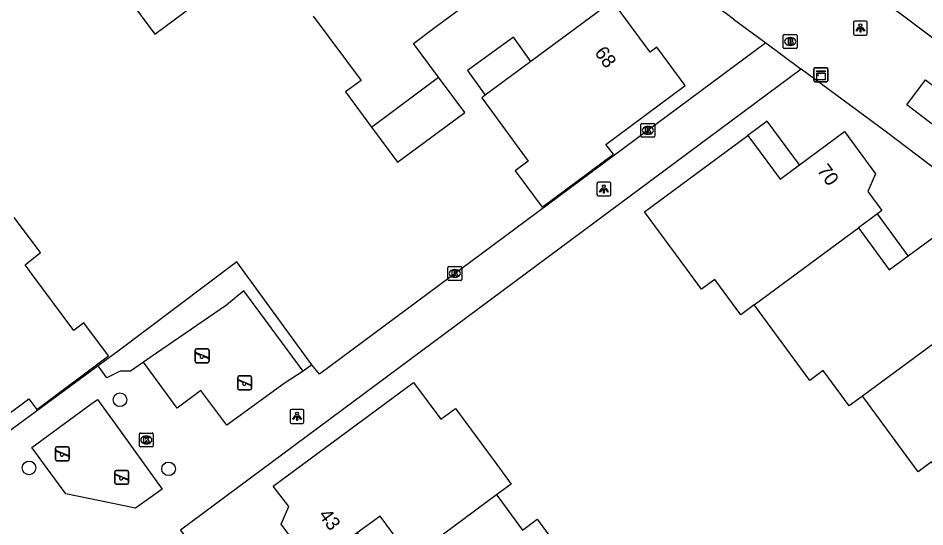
# Model space of a CAD drawing. Extents: x 163427 to 164190, y 380331 to 381641.
# Drawn here: x 163782.5 to 163847.7, y 381384.4 to 381420.9 of the extents above; entities that cross this region are included whole.
import ezdxf

# ---------------------------------------------------------------- set-up
doc = ezdxf.new("R2010")
doc.units = 0
for name, color, linetype in [('IMGEO_Boom', 7, 'Continuous'), ('IMGEO_Brandkraan', 7, 'Continuous'), ('IMGEO_Groenvoorziening', 7, 'Continuous'), ('IMGEO_Kast', 7, 'Continuous'), ('IMGEO_Kolk', 7, 'Continuous'), ('IMGEO_Lichtpunt', 7, 'Continuous'), ('IMGEO_Pand', 7, 'Continuous'), ('IMGEO_Pand_nummerreeks', 7, 'Continuous'), ('IMGEO_Pand_overbouw', 7, 'Continuous'), ('IMGEO_Rijbaan_lokaal_gesloten', 7, 'Continuous'), ('IMGEO_Speelvoorziening', 7, 'Continuous'), ('IMGEO_Voetpad_open', 7, 'Continuous')]:
    doc.layers.add(name, color=color, linetype=linetype)

msp = doc.modelspace()

# ---------------------------------------------------------------- linework, layer by layer
at = {"layer": 'IMGEO_Boom'}
for centre in [(163789.819, 381393.53), (163783.285, 381388.635), (163793.314, 381388.571)]:
    msp.add_circle(centre, 0.489, dxfattribs=at)
at = {"layer": 'IMGEO_Brandkraan'}
for p, q in [((163837.493, 381418.832), (163837.493, 381419.684)), ((163837.568, 381419.758), (163838.42, 381419.758)), ((163838.494, 381419.684), (163838.494, 381418.832)), ((163837.981, 381419.538), (163838.006, 381419.538)), ((163838.42, 381418.758), (163837.568, 381418.758)), ((163838.004, 381418.978), (163837.979, 381418.978))]:
    msp.add_line(p, q, dxfattribs=at)
for points in [[(163837.493, 381418.832), (163837.493, 381419.684)], [(163837.568, 381419.758), (163838.42, 381419.758)], [(163838.494, 381419.684), (163838.494, 381418.832)], [(163837.841, 381419.458), (163837.841, 381419.058), (163838.054, 381419.058)], [(163838.072, 381419.458), (163837.841, 381419.458)], [(163838.02, 381419.377), (163837.966, 381419.377), (163837.966, 381419.301)], [(163837.966, 381419.301), (163838.019, 381419.301)], [(163838.028, 381419.225), (163837.966, 381419.225), (163837.966, 381419.144)], [(163837.966, 381419.144), (163838.028, 381419.144)], [(163838.42, 381418.758), (163837.568, 381418.758)]]:
    msp.add_lwpolyline(points, dxfattribs=at)
for centre, radius, start, end in [((163837.57, 381419.682), 0.0765, 91.55205, 178.44795), ((163837.57, 381419.682), 0.0765, 91.55205, 178.44795), ((163838.418, 381419.682), 0.0765, 1.55205, 88.44795), ((163838.418, 381419.682), 0.0765, 1.55205, 88.44795), ((163838.021, 381419.339), 0.0379, 267.82845, 90.93552), ((163838.029, 381419.184), 0.0404, 269.87594, 90.50774), ((163838.06, 381419.309), 0.251, 268.66757, 293.53466), ((163838.076, 381419.313), 0.145, 59.4692, 91.53667), ((163838.101, 381419.36), 0.0922, 285.51372, 58.15012), ((163838.106, 381419.168), 0.105, 301.31148, 78.98903), ((163837.57, 381418.834), 0.0765, 181.55205, 268.44795), ((163837.57, 381418.834), 0.0765, 181.55205, 268.44795), ((163838.418, 381418.834), 0.0765, 271.55205, 358.44795), ((163838.418, 381418.834), 0.0765, 271.55205, 358.44795)]:
    msp.add_arc(centre, radius, start, end, dxfattribs=at)
for centre, major_axis, ratio, start_param, end_param in [((163837.98, 381419.258), (-0.387, 0.002), 0.722429, 4.712389, 7.853982), ((163838.005, 381419.258), (-0.39, 0.002), 0.717154, 1.570796, 4.712389)]:
    msp.add_ellipse(centre, major_axis=major_axis, ratio=ratio, start_param=start_param, end_param=end_param, dxfattribs=at)
at = {"layer": 'IMGEO_Groenvoorziening'}
for points in [[(163803.621, 381396.043), (163798.219, 381403.447), (163789.689, 381397.016), (163788.257, 381395.968)], [(163802.986, 381395.578), (163798.716, 381401.355), (163797.476, 381400.328), (163791.993, 381396.555), (163791.516, 381396.226)]]:
    msp.add_lwpolyline(points, dxfattribs=at)
at = {"layer": 'IMGEO_Kast'}
for p, q in [((163839.7, 381416.45), (163839.7, 381417.291)), ((163839.7, 381417.291), (163839.7, 381416.45)), ((163839.775, 381417.375), (163840.616, 381417.375)), ((163840.616, 381417.375), (163839.775, 381417.375)), ((163840.7, 381417.3), (163840.7, 381416.459)), ((163840.7, 381416.459), (163840.7, 381417.3)), ((163840.625, 381416.375), (163839.784, 381416.375)), ((163839.784, 381416.375), (163840.625, 381416.375))]:
    msp.add_line(p, q, dxfattribs=at)
for points in [[(163839.895, 381417.165), (163840.495, 381417.165), (163840.495, 381417.08), (163839.895, 381417.08), (163839.895, 381417.165)], [(163839.895, 381416.99), (163840.495, 381416.99), (163840.495, 381416.501), (163839.895, 381416.501), (163839.895, 381416.99)]]:
    msp.add_lwpolyline(points, dxfattribs=at)
msp.add_circle((163839.979, 381416.839), 0.0377, dxfattribs=at)
for centre, start, end in [((163839.778, 381417.297), 92.4484, 184.28452), ((163839.778, 381417.297), 92.4484, 184.28452), ((163840.622, 381417.297), 2.4484, 94.28452), ((163840.622, 381417.297), 2.4484, 94.28452), ((163839.778, 381416.453), 182.4484, 274.28452), ((163839.778, 381416.453), 182.4484, 274.28452), ((163840.622, 381416.453), 272.4484, 4.28452), ((163840.622, 381416.453), 272.4484, 4.28452)]:
    msp.add_arc(centre, 0.0779, start, end, dxfattribs=at)
at = {"layer": 'IMGEO_Kolk'}
for p, q in [((163827.264, 381412.455), (163827.264, 381413.307)), ((163827.339, 381413.381), (163828.191, 381413.381)), ((163827.752, 381413.161), (163827.777, 381413.161)), ((163828.265, 381413.307), (163828.265, 381412.455)), ((163827.775, 381412.601), (163827.75, 381412.601)), ((163828.191, 381412.381), (163827.339, 381412.381)), ((163813.386, 381402.177), (163813.386, 381403.029)), ((163813.461, 381403.103), (163814.313, 381403.103)), ((163813.874, 381402.883), (163813.899, 381402.883)), ((163814.387, 381403.029), (163814.387, 381402.177)), ((163814.313, 381402.103), (163813.461, 381402.103)), ((163813.897, 381402.323), (163813.872, 381402.323)), ((163791.215, 381390.217), (163791.215, 381391.069)), ((163791.29, 381391.143), (163792.142, 381391.143)), ((163792.216, 381391.069), (163792.216, 381390.217)), ((163791.726, 381390.363), (163791.701, 381390.363)), ((163791.703, 381390.923), (163791.728, 381390.923)), ((163792.142, 381390.143), (163791.29, 381390.143))]:
    msp.add_line(p, q, dxfattribs=at)
for points in [[(163827.264, 381412.455), (163827.264, 381413.307)], [(163827.339, 381413.381), (163828.191, 381413.381)], [(163828.265, 381413.307), (163828.265, 381412.455)], [(163827.585, 381413.081), (163827.708, 381413.081), (163827.708, 381412.93), (163827.838, 381413.081), (163828.002, 381413.081), (163827.856, 381412.93), (163828.009, 381412.681), (163827.857, 381412.681), (163827.772, 381412.845), (163827.708, 381412.778), (163827.708, 381412.681), (163827.585, 381412.681), (163827.585, 381413.081)], [(163828.191, 381412.381), (163827.339, 381412.381)], [(163813.386, 381402.177), (163813.386, 381403.029)], [(163813.461, 381403.103), (163814.313, 381403.103)], [(163813.707, 381402.803), (163813.83, 381402.803), (163813.83, 381402.652), (163813.96, 381402.803), (163814.124, 381402.803), (163813.978, 381402.652), (163814.131, 381402.403), (163813.979, 381402.403), (163813.894, 381402.567), (163813.83, 381402.5), (163813.83, 381402.403), (163813.707, 381402.403), (163813.707, 381402.803)], [(163814.387, 381403.029), (163814.387, 381402.177)], [(163814.313, 381402.103), (163813.461, 381402.103)], [(163791.215, 381390.217), (163791.215, 381391.069)], [(163791.29, 381391.143), (163792.142, 381391.143)], [(163792.216, 381391.069), (163792.216, 381390.217)], [(163791.536, 381390.843), (163791.659, 381390.843), (163791.659, 381390.692), (163791.789, 381390.843), (163791.953, 381390.843), (163791.807, 381390.692), (163791.96, 381390.443), (163791.808, 381390.443), (163791.723, 381390.607), (163791.659, 381390.54), (163791.659, 381390.443), (163791.536, 381390.443), (163791.536, 381390.843)], [(163792.142, 381390.143), (163791.29, 381390.143)]]:
    msp.add_lwpolyline(points, dxfattribs=at)
for centre, start, end in [((163827.341, 381413.305), 91.55205, 178.44795), ((163827.341, 381413.305), 91.55205, 178.44795), ((163828.189, 381413.305), 1.55205, 88.44795), ((163828.189, 381413.305), 1.55205, 88.44795), ((163827.341, 381412.457), 181.55205, 268.44795), ((163827.341, 381412.457), 181.55205, 268.44795), ((163828.189, 381412.457), 271.55205, 358.44795), ((163828.189, 381412.457), 271.55205, 358.44795), ((163813.463, 381403.027), 91.55205, 178.44795), ((163813.463, 381403.027), 91.55205, 178.44795), ((163814.311, 381403.027), 1.55205, 88.44795), ((163814.311, 381403.027), 1.55205, 88.44795), ((163813.463, 381402.179), 181.55205, 268.44795), ((163813.463, 381402.179), 181.55205, 268.44795), ((163814.311, 381402.179), 271.55205, 358.44795), ((163814.311, 381402.179), 271.55205, 358.44795), ((163791.292, 381391.067), 91.55205, 178.44795), ((163791.292, 381391.067), 91.55205, 178.44795), ((163792.14, 381391.067), 1.55205, 88.44795), ((163792.14, 381391.067), 1.55205, 88.44795), ((163791.292, 381390.219), 181.55205, 268.44795), ((163791.292, 381390.219), 181.55205, 268.44795), ((163792.14, 381390.219), 271.55205, 358.44795), ((163792.14, 381390.219), 271.55205, 358.44795)]:
    msp.add_arc(centre, 0.0765, start, end, dxfattribs=at)
for centre, major_axis, ratio, start_param, end_param in [((163827.751, 381412.881), (-0.387, 0.002), 0.722429, 4.712389, 7.853982), ((163827.776, 381412.881), (-0.39, 0.002), 0.717154, 1.570796, 4.712389), ((163813.873, 381402.603), (-0.387, 0.002), 0.722429, 4.712389, 7.853982), ((163813.898, 381402.603), (-0.39, 0.002), 0.717154, 1.570796, 4.712389), ((163791.702, 381390.643), (-0.387, 0.002), 0.722429, 4.712389, 7.853982), ((163791.727, 381390.643), (-0.39, 0.002), 0.717154, 1.570796, 4.712389)]:
    msp.add_ellipse(centre, major_axis=major_axis, ratio=ratio, start_param=start_param, end_param=end_param, dxfattribs=at)
at = {"layer": 'IMGEO_Lichtpunt'}
for p, q in [((163842.536, 381420.626), (163842.536, 381419.819)), ((163842.536, 381420.626), (163842.536, 381419.819)), ((163843.438, 381420.721), (163842.63, 381420.721)), ((163843.438, 381420.721), (163842.63, 381420.721)), ((163843.532, 381419.819), (163843.532, 381420.626)), ((163843.532, 381419.819), (163843.532, 381420.626)), ((163842.63, 381419.725), (163843.438, 381419.725)), ((163842.63, 381419.725), (163843.438, 381419.725)), ((163824.106, 381409.074), (163824.106, 381408.267)), ((163824.106, 381409.074), (163824.106, 381408.267)), ((163825.008, 381409.169), (163824.2, 381409.169)), ((163825.008, 381409.169), (163824.2, 381409.169)), ((163825.102, 381408.267), (163825.102, 381409.074)), ((163825.102, 381408.267), (163825.102, 381409.074)), ((163824.2, 381408.173), (163825.008, 381408.173)), ((163824.2, 381408.173), (163825.008, 381408.173)), ((163802.046, 381392.738), (163802.046, 381391.931)), ((163802.046, 381392.738), (163802.046, 381391.931)), ((163802.948, 381392.833), (163802.14, 381392.833)), ((163802.948, 381392.833), (163802.14, 381392.833)), ((163803.042, 381391.931), (163803.042, 381392.738)), ((163803.042, 381391.931), (163803.042, 381392.738)), ((163802.14, 381391.837), (163802.948, 381391.837)), ((163802.14, 381391.837), (163802.948, 381391.837))]:
    msp.add_line(p, q, dxfattribs=at)
for points in [[(163842.91, 381420.29), (163842.949, 381420.262), (163842.761, 381420), (163842.723, 381420.027), (163842.91, 381420.29)], [(163843.012, 381420.242), (163843.059, 381420.242), (163843.059, 381419.92), (163843.012, 381419.92), (163843.012, 381420.242)], [(163843.122, 381420.262), (163843.16, 381420.289), (163843.347, 381420.027), (163843.308, 381419.999), (163843.122, 381420.262)], [(163824.48, 381408.738), (163824.519, 381408.71), (163824.331, 381408.448), (163824.293, 381408.475), (163824.48, 381408.738)], [(163824.582, 381408.69), (163824.629, 381408.69), (163824.629, 381408.368), (163824.582, 381408.368), (163824.582, 381408.69)], [(163824.692, 381408.71), (163824.73, 381408.737), (163824.917, 381408.475), (163824.878, 381408.447), (163824.692, 381408.71)], [(163802.42, 381392.402), (163802.459, 381392.374), (163802.271, 381392.112), (163802.233, 381392.139), (163802.42, 381392.402)], [(163802.522, 381392.354), (163802.569, 381392.354), (163802.569, 381392.032), (163802.522, 381392.032), (163802.522, 381392.354)], [(163802.632, 381392.374), (163802.67, 381392.401), (163802.857, 381392.139), (163802.818, 381392.111), (163802.632, 381392.374)]]:
    msp.add_lwpolyline(points, dxfattribs=at)
for centre in [(163843.035, 381420.424), (163824.605, 381408.872), (163802.545, 381392.536)]:
    msp.add_circle(centre, 0.0994, dxfattribs=at)
for centre, start, end in [((163842.63, 381420.626), 90, 180), ((163842.63, 381420.626), 90, 180), ((163843.438, 381420.626), 0, 90), ((163843.438, 381420.626), 0, 90), ((163842.63, 381419.819), 180, 270), ((163842.63, 381419.819), 180, 270), ((163843.438, 381419.819), 270, 0), ((163843.438, 381419.819), 270, 360), ((163824.2, 381409.074), 90, 180), ((163824.2, 381409.074), 90, 180), ((163825.008, 381409.074), 0, 90), ((163825.008, 381409.074), 0, 90), ((163824.2, 381408.267), 180, 270), ((163824.2, 381408.267), 180, 270), ((163825.008, 381408.267), 270, 0), ((163825.008, 381408.267), 270, 360), ((163802.14, 381392.738), 90, 180), ((163802.14, 381392.738), 90, 180), ((163802.948, 381392.738), 0, 90), ((163802.948, 381392.738), 0, 90), ((163802.14, 381391.931), 180, 270), ((163802.14, 381391.931), 180, 270), ((163802.948, 381391.931), 270, 0), ((163802.948, 381391.931), 270, 360)]:
    msp.add_arc(centre, 0.0946, start, end, dxfattribs=at)
at = {"layer": 'IMGEO_Pand'}
for points in [[(163812.725, 381416.692), (163810.915, 381419.125), (163812.569, 381420.356), (163816.58, 381423.34), (163813.094, 381428.041)], [(163791.628, 381423.238), (163790.425, 381422.344), (163792.32, 381419.79), (163798.35, 381424.26), (163796.474, 381426.798)], [(163816.072, 381415.401), (163815.835, 381415.226), (163819.165, 381410.658), (163818.236, 381409.969), (163820.166, 381407.367), (163825.283, 381411.162), (163824.75, 381411.87), (163830.44, 381416.09), (163828.41, 381418.85), (163827.93, 381418.5), (163825.23, 381422.16), (163819.358, 381417.826)], [(163803.709, 381421.08), (163807.147, 381416.459), (163806.042, 381415.636), (163807.901, 381413.113)], [(163819.358, 381417.826), (163818.098, 381419.566), (163814.79, 381417.171), (163816.072, 381415.401)], [(163819.358, 381417.826), (163816.072, 381415.401)], [(163807.901, 381413.113), (163812.725, 381416.692)], [(163807.901, 381413.113), (163809.76, 381410.59), (163814.605, 381414.165), (163812.725, 381416.692)], [(163835.405, 381400.353), (163834.439, 381399.641), (163832.576, 381402.179), (163831.609, 381401.469), (163830.487, 381402.997), (163827.528, 381407.027), (163834.949, 381412.513), (163837.26, 381409.38), (163838.656, 381410.41), (163841.887, 381412.794), (163844.119, 381409.767), (163843.569, 381408.496), (163844.583, 381407.12), (163844.262, 381406.883), (163842.898, 381405.878)], [(163777.417, 381403.041), (163779.245, 381400.59), (163773.567, 381396.354), (163776.287, 381392.684), (163775.817, 381392.344), (163777.847, 381389.564), (163783.265, 381393.608), (163783.84, 381392.839), (163788.993, 381396.686), (163787.224, 381399.056), (163786.497, 381398.514), (163783.514, 381402.527), (163782.996, 381403.224), (163784.097, 381404.104), (163782.215, 381406.623)], [(163842.898, 381405.878), (163845.104, 381402.862), (163846.481, 381403.869), (163849.712, 381406.232), (163851.934, 381403.197), (163851.385, 381401.925), (163852.391, 381400.561), (163852.061, 381400.318), (163850.664, 381399.291)], [(163835.405, 381400.353), (163842.898, 381405.878)], [(163843.195, 381393.797), (163842.228, 381393.086), (163840.365, 381395.623), (163839.399, 381394.914), (163835.495, 381400.23), (163835.405, 381400.353)], [(163850.664, 381399.291), (163843.195, 381393.797)], [(163810.746, 381382.162), (163808.513, 381385.177), (163806.872, 381383.962), (163803.641, 381381.57), (163801.406, 381384.59), (163801.948, 381385.861), (163800.835, 381387.333), (163810.922, 381394.781), (163812.882, 381392.127), (163813.928, 381392.899), (163816.899, 381388.877), (163817.932, 381387.478), (163816.886, 381386.704)], [(163850.984, 381387.241), (163850.017, 381386.531), (163848.154, 381389.068), (163847.188, 381388.358), (163843.284, 381393.675), (163843.195, 381393.797)], [(163816.886, 381386.704), (163810.746, 381382.162)], [(163816.886, 381386.704), (163816.975, 381386.584), (163818.757, 381384.171), (163819.802, 381384.943), (163823.812, 381379.514), (163822.766, 381378.742)]]:
    msp.add_lwpolyline(points, dxfattribs=at)
at = {"layer": 'IMGEO_Pand_overbouw'}
for points in [[(163836.343, 381413.544), (163834.949, 381412.513), (163837.26, 381409.38), (163838.656, 381410.41)], [(163844.262, 381406.883), (163842.898, 381405.878), (163845.104, 381402.862), (163846.481, 381403.869)], [(163808.513, 381385.177), (163806.872, 381383.962), (163809.103, 381380.947), (163810.746, 381382.162)]]:
    msp.add_lwpolyline(points, close=True, dxfattribs=at)
at = {"layer": 'IMGEO_Rijbaan_lokaal_gesloten'}
msp.add_lwpolyline([(163849.426, 381418.607), (163849.274, 381418.732), (163845.02, 381421.91), (163842.667, 381423.638), (163835.234, 381428.992)], dxfattribs=at)
at = {"layer": 'IMGEO_Speelvoorziening'}
for p, q in [((163795.23, 381396.292), (163795.23, 381397.092)), ((163795.23, 381397.092), (163795.23, 381396.292)), ((163795.613, 381396.72), (163795.274, 381396.857)), ((163795.299, 381396.917), (163796.175, 381396.564)), ((163795.33, 381397.192), (163796.12, 381397.192)), ((163796.12, 381397.192), (163795.33, 381397.192)), ((163796.22, 381397.092), (163796.22, 381396.292)), ((163796.22, 381396.292), (163796.22, 381397.092)), ((163796.12, 381396.192), (163795.33, 381396.192)), ((163795.33, 381396.192), (163796.12, 381396.192)), ((163796.151, 381396.504), (163795.811, 381396.641)), ((163798.287, 381394.341), (163798.287, 381395.141)), ((163798.287, 381395.141), (163798.287, 381394.341)), ((163798.67, 381394.769), (163798.331, 381394.906)), ((163798.356, 381394.966), (163799.232, 381394.613)), ((163798.387, 381395.241), (163799.177, 381395.241)), ((163799.177, 381395.241), (163798.387, 381395.241)), ((163799.277, 381395.141), (163799.277, 381394.341)), ((163799.277, 381394.341), (163799.277, 381395.141)), ((163799.177, 381394.241), (163798.387, 381394.241)), ((163798.387, 381394.241), (163799.177, 381394.241)), ((163799.208, 381394.553), (163798.868, 381394.69)), ((163785.184, 381389.256), (163785.184, 381390.056)), ((163785.184, 381390.056), (163785.184, 381389.256)), ((163785.567, 381389.684), (163785.228, 381389.821)), ((163785.253, 381389.881), (163786.129, 381389.528)), ((163785.284, 381390.156), (163786.074, 381390.156)), ((163786.074, 381390.156), (163785.284, 381390.156)), ((163786.174, 381390.056), (163786.174, 381389.256)), ((163786.174, 381389.256), (163786.174, 381390.056)), ((163786.074, 381389.156), (163785.284, 381389.156)), ((163785.284, 381389.156), (163786.074, 381389.156)), ((163786.105, 381389.468), (163785.765, 381389.605)), ((163789.44, 381387.562), (163789.44, 381388.362)), ((163789.44, 381388.362), (163789.44, 381387.562)), ((163789.54, 381388.462), (163790.33, 381388.462)), ((163790.33, 381388.462), (163789.54, 381388.462)), ((163790.43, 381388.362), (163790.43, 381387.562)), ((163790.43, 381387.562), (163790.43, 381388.362)), ((163789.823, 381387.99), (163789.484, 381388.127)), ((163789.509, 381388.187), (163790.385, 381387.834)), ((163790.361, 381387.774), (163790.021, 381387.911)), ((163790.33, 381387.462), (163789.54, 381387.462)), ((163789.54, 381387.462), (163790.33, 381387.462))]:
    msp.add_line(p, q, dxfattribs=at)
for centre, radius, start, end in [((163795.33, 381397.092), 0.1, 90, 180), ((163795.33, 381397.092), 0.1, 90, 180), ((163795.287, 381396.887), 0.0327, 68.07798, 248.07798), ((163796.12, 381397.092), 0.1, 0, 90), ((163796.12, 381397.092), 0.1, 360, 90), ((163795.33, 381396.292), 0.1, 180, 270), ((163795.33, 381396.292), 0.1, 180, 270), ((163795.692, 381396.63), 0.12, 130.99278, 5.16318), ((163796.12, 381396.292), 0.1, 270, 0), ((163796.12, 381396.292), 0.1, 270, 0), ((163796.163, 381396.534), 0.0327, 248.07798, 68.07798), ((163798.387, 381395.141), 0.1, 90, 180), ((163798.387, 381395.141), 0.1, 90, 180), ((163798.344, 381394.936), 0.0327, 68.07798, 248.07798), ((163799.177, 381395.141), 0.1, 0, 90), ((163799.177, 381395.141), 0.1, 360, 90), ((163798.387, 381394.341), 0.1, 180, 270), ((163798.387, 381394.341), 0.1, 180, 270), ((163798.749, 381394.679), 0.12, 130.99278, 5.16318), ((163799.177, 381394.341), 0.1, 270, 0), ((163799.177, 381394.341), 0.1, 270, 0), ((163799.22, 381394.583), 0.0327, 248.07798, 68.07798), ((163785.284, 381390.056), 0.1, 90, 180), ((163785.284, 381390.056), 0.1, 90, 180), ((163785.241, 381389.851), 0.0327, 68.07798, 248.07798), ((163785.646, 381389.594), 0.12, 130.99278, 5.16318), ((163786.074, 381390.056), 0.1, 0, 90), ((163786.074, 381390.056), 0.1, 360, 90), ((163785.284, 381389.256), 0.1, 180, 270), ((163785.284, 381389.256), 0.1, 180, 270), ((163786.074, 381389.256), 0.1, 270, 0), ((163786.074, 381389.256), 0.1, 270, 0), ((163786.117, 381389.498), 0.0327, 248.07798, 68.07798), ((163789.54, 381388.362), 0.1, 90, 180), ((163789.54, 381388.362), 0.1, 90, 180), ((163790.33, 381388.362), 0.1, 0, 90), ((163790.33, 381388.362), 0.1, 360, 90), ((163789.497, 381388.157), 0.0327, 68.07798, 248.07798), ((163789.902, 381387.9), 0.12, 130.99278, 5.16318), ((163790.373, 381387.804), 0.0327, 248.07798, 68.07798), ((163789.54, 381387.562), 0.1, 180, 270), ((163789.54, 381387.562), 0.1, 180, 270), ((163790.33, 381387.562), 0.1, 270, 0), ((163790.33, 381387.562), 0.1, 270, 0)]:
    msp.add_arc(centre, radius, start, end, dxfattribs=at)
at = {"layer": 'IMGEO_Voetpad_open'}
for points in [[(163833.927, 381420.874), (163836.242, 381419.16)], [(163836.242, 381419.16), (163804.163, 381395.367), (163803.621, 381396.043)], [(163836.242, 381419.16), (163838.787, 381417.275)], [(163838.787, 381417.275), (163794.165, 381384.158), (163795.953, 381381.752)], [(163897.514, 381370.475), (163857.324, 381403.21), (163851.227, 381407.961), (163844.818, 381412.831), (163838.787, 381417.275)], [(163847.721, 381416.499), (163851.747, 381413.452), (163850.363, 381411.672), (163846.372, 381414.702), (163847.721, 381416.499)], [(163788.257, 381395.968), (163777.989, 381388.455), (163771.409, 381389.878), (163771.273, 381389.773), (163763.037, 381400.559), (163758.95, 381397.479)], [(163791.516, 381396.226), (163790.579, 381395.58), (163789.824, 381395.58), (163788.886, 381395.109), (163788.257, 381395.968)], [(163802.986, 381395.578), (163801.624, 381394.698), (163797.491, 381391.697), (163795.629, 381394.192), (163793.943, 381392.938), (163791.516, 381396.226)], [(163803.621, 381396.043), (163802.986, 381395.578)], [(163787.728, 381393.213), (163788.199, 381393.557), (163789.465, 381391.803), (163792.852, 381387.112), (163790.935, 381385.734), (163785.935, 381386.772), (163783.48, 381390.113), (163787.728, 381393.213)]]:
    msp.add_lwpolyline(points, dxfattribs=at)
msp.add_arc((163487.434, 380932.853), 598.517, 54.625415, 56.583475, dxfattribs=at)

# ---------------------------------------------------------------- texts
at = {"layer": 'IMGEO_Pand_nummerreeks'}
for s, rotation, p in [('68', 306.41638, (163823.887, 381418.455)), ('70', 306.40553, (163839.874, 381409.996)), ('43', 306.50293, (163804.057, 381385.242))]:
    msp.add_text(s, height=1, rotation=rotation, dxfattribs=at).set_placement(p)

doc.saveas('drawing.dxf')
